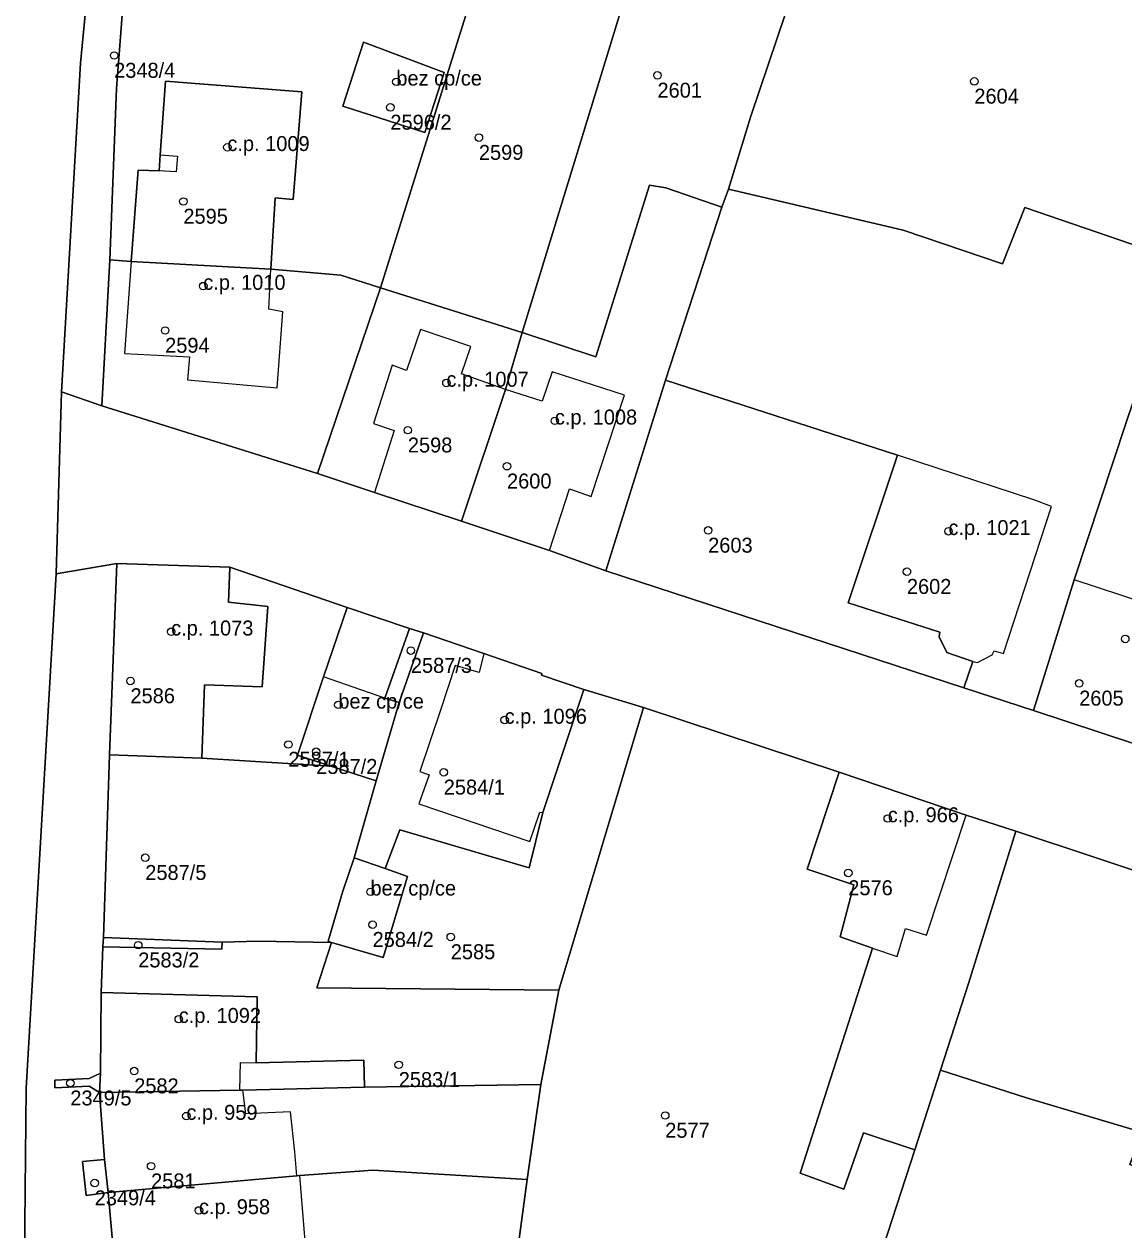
# Model space of a CAD drawing. Extents: x -878211 to -870363, y -1058464 to -1052522.
# Drawn here: x -874292.5 to -874218.9, y -1055285.1 to -1055204.4 of the extents above; entities that cross this region are included whole.
import ezdxf

# ---------------------------------------------------------------- set-up
doc = ezdxf.new("R2010")
doc.units = 0
for name, color, linetype in [('Vrstva 50', 7, 'Continuous'), ('Vrstva 51', 7, 'Continuous'), ('Vrstva 52', 7, 'Continuous')]:
    doc.layers.add(name, color=color, linetype=linetype)

msp = doc.modelspace()

# ---------------------------------------------------------------- linework, layer by layer
at = {"layer": 'Vrstva 50'}
for centre in [(-874286.45, -1055206.51994), (-874250.12, -1055207.84994), (-874267.58, -1055208.27994), (-874228.93, -1055208.24994), (-874267.98, -1055209.98994), (-874262.06, -1055212.00994), (-874278.88, -1055212.65994), (-874281.82, -1055216.27994), (-874280.49, -1055221.93994), (-874283.04, -1055224.90994), (-874264.23, -1055228.41994), (-874256.98, -1055230.94994), (-874266.81, -1055231.57994), (-874260.18, -1055233.98994), (-874246.73, -1055238.27994), (-874230.66, -1055238.33994), (-874233.44, -1055241.03994), (-874282.64, -1055245.05994), (-874218.84, -1055245.53994), (-874266.61, -1055246.31994), (-874285.36, -1055248.34994), (-874221.92, -1055248.50994), (-874271.46, -1055249.94994), (-874260.34, -1055250.95994), (-874274.8, -1055252.59994), (-874272.94, -1055253.07994), (-874264.41, -1055254.45994), (-874234.72, -1055257.54994), (-874284.37, -1055260.16994), (-874237.36, -1055261.18994), (-874269.31, -1055262.44994), (-874269.17, -1055264.64994), (-874284.84, -1055266.01994), (-874263.94, -1055265.46994), (-874282.13, -1055270.96994), (-874267.42, -1055274.01994), (-874285.11, -1055274.43994), (-874289.38, -1055275.24994), (-874281.62, -1055277.44994), (-874249.6, -1055277.40994), (-874283.98, -1055280.79994), (-874287.75, -1055281.92994), (-874280.78, -1055283.75994)]:
    msp.add_circle(centre, 0.25, dxfattribs=at)
at = {"layer": 'Vrstva 51'}
for points in [[(-874252.84, -1055435.94), (-874269.27, -1055368.7), (-874271.73, -1055360.17), (-874282.86, -1055328.07), (-874288.46, -1055310.42), (-874290.59, -1055302.08), (-874291.7, -1055296.5), (-874292.47, -1055289.23), (-874292.34, -1055275.58), (-874290.32, -1055241.19), (-874289.96, -1055229.01), (-874288.7, -1055207.04), (-874286.96, -1055188.95), (-874284.66, -1055173.78), (-874280.35, -1055150.59), (-874277.55, -1055138.09), (-874276.64, -1055134.12), (-874270.21, -1055106.4), (-874266.43, -1055088.38), (-874262.12, -1055067.71), (-874254.78, -1055024.39), (-874253.2, -1055012.81)], [(-874216.06, -1055253.27), (-874224.97, -1055250.33), (-874229.63, -1055248.81), (-874253.57, -1055240.98), (-874257.33, -1055239.62), (-874263.22, -1055237.66), (-874269.04, -1055235.75), (-874272.86, -1055234.48), (-874287.27, -1055229.96), (-874289.96, -1055229.01), (-874290.32, -1055241.19), (-874286.27, -1055240.5), (-874278.72, -1055240.74), (-874270.86, -1055243.43), (-874266.71, -1055244.84), (-874265.77, -1055245.13), (-874261.72, -1055246.52), (-874257.85, -1055247.86), (-874257.87, -1055247.97), (-874255.04, -1055248.91), (-874251.06, -1055250.13), (-874237.97, -1055254.45), (-874229.47, -1055257.33), (-874226.15, -1055258.4), (-874215.62, -1055261.9)], [(-874286.28, -1055289.07), (-874286.85, -1055282.57), (-874288.31, -1055282.76), (-874288.56, -1055280.49), (-874287.1, -1055280.36), (-874287.43, -1055275.87), (-874288.12, -1055275.45), (-874290.42, -1055275.56), (-874290.42, -1055275.05), (-874288.12, -1055274.94), (-874287.36, -1055274.57), (-874287.32, -1055269.18), (-874287.21, -1055266.13), (-874287.17, -1055265.5), (-874286.76, -1055253.28), (-874286.27, -1055240.5), (-874290.32, -1055241.19), (-874292.34, -1055275.58), (-874292.47, -1055289.23)]]:
    msp.add_lwpolyline(points, dxfattribs=at)
for points in [[(-874286.73, -1055220.18), (-874286.29, -1055208.72), (-874284.79, -1055189.41), (-874284.34, -1055185.23), (-874282.07, -1055172.79), (-874278.29, -1055152.42), (-874277.78, -1055150.57), (-874280.35, -1055150.59), (-874284.66, -1055173.78), (-874286.96, -1055188.95), (-874288.7, -1055207.04), (-874289.96, -1055229.01), (-874287.27, -1055229.96)], [(-874259.07, -1055191.46), (-874263.28, -1055190.8), (-874284.79, -1055189.41), (-874286.29, -1055208.72), (-874286.73, -1055220.18), (-874285.31, -1055220.29), (-874284.85, -1055214.18), (-874283.44, -1055214.23), (-874283.37, -1055213.16), (-874283.01, -1055208.24), (-874273.89, -1055208.95), (-874274.47, -1055216.16), (-874275.68, -1055216.04), (-874275.97, -1055220.82), (-874271.3, -1055221.22), (-874268.64, -1055222.06)], [(-874259.07, -1055191.46), (-874268.64, -1055222.06), (-874259.16, -1055225.05), (-874249.27, -1055192.74)], [(-874245.81, -1055216.66), (-874245.37, -1055215.46), (-874243.88, -1055210.57), (-874238.62, -1055194.98), (-874244.8, -1055193.29), (-874247.87, -1055192.9), (-874249.27, -1055192.74), (-874259.16, -1055225.05), (-874254.25, -1055226.67), (-874250.65, -1055215.2), (-874249.57, -1055215.36)], [(-874225.55, -1055216.69), (-874215.22, -1055220.24), (-874209.63, -1055203.21), (-874225.8, -1055197.27), (-874235.16, -1055195.7), (-874238.62, -1055194.98), (-874243.88, -1055210.57), (-874245.37, -1055215.46), (-874233.68, -1055218.21), (-874227.04, -1055220.45)], [(-874265.68, -1055211.66), (-874271.15, -1055209.9), (-874269.78, -1055205.63), (-874264.38, -1055207.66)], [(-874265.68, -1055211.66), (-874264.38, -1055207.66), (-874269.78, -1055205.63), (-874271.15, -1055209.9)], [(-874274.47, -1055216.16), (-874273.89, -1055208.95), (-874283.01, -1055208.24), (-874283.37, -1055213.16), (-874283.44, -1055214.23), (-874284.85, -1055214.18), (-874285.31, -1055220.29), (-874275.97, -1055220.82), (-874275.68, -1055216.04)], [(-874259.16, -1055225.05), (-874260.27, -1055228.85), (-874263.22, -1055237.66), (-874257.33, -1055239.62), (-874253.57, -1055240.98), (-874249.59, -1055228.24), (-874245.81, -1055216.66), (-874249.57, -1055215.36), (-874250.65, -1055215.2), (-874254.25, -1055226.67)], [(-874222.25, -1055241.58), (-874218.75, -1055231), (-874216.95, -1055225.66), (-874216.48, -1055224.26), (-874215.73, -1055222.03), (-874215.22, -1055220.24), (-874225.55, -1055216.69), (-874227.04, -1055220.45), (-874233.68, -1055218.21), (-874245.37, -1055215.46), (-874245.81, -1055216.66), (-874249.59, -1055228.24), (-874234.07, -1055233.25), (-874237.36, -1055243.12), (-874231.23, -1055245.09), (-874231.29, -1055245.4), (-874230.76, -1055246.44), (-874229.04, -1055247.04), (-874229.63, -1055248.81), (-874224.97, -1055250.33)], [(-874275.97, -1055220.82), (-874285.31, -1055220.29), (-874286.73, -1055220.18), (-874287.27, -1055229.96), (-874272.86, -1055234.48), (-874268.64, -1055222.06), (-874271.3, -1055221.22)], [(-874260.27, -1055228.85), (-874259.16, -1055225.05), (-874268.64, -1055222.06), (-874272.86, -1055234.48), (-874269.04, -1055235.75), (-874263.22, -1055237.66)], [(-874207.77, -1055239.16), (-874215.86, -1055236.34), (-874214.52, -1055232.54), (-874212.72, -1055227.06), (-874216.95, -1055225.66), (-874218.75, -1055231), (-874222.25, -1055241.58), (-874224.97, -1055250.33), (-874216.06, -1055253.27), (-874212.41, -1055254.49), (-874212.13, -1055254.58), (-874210.64, -1055249.12)], [(-874253.57, -1055240.98), (-874229.63, -1055248.81), (-874229.04, -1055247.04), (-874230.76, -1055246.44), (-874231.29, -1055245.4), (-874231.23, -1055245.09), (-874237.36, -1055243.12), (-874234.07, -1055233.25), (-874249.59, -1055228.24)], [(-874276.56, -1055248.75), (-874276.17, -1055243.37), (-874278.8, -1055243.07), (-874278.72, -1055240.74), (-874286.27, -1055240.5), (-874286.76, -1055253.28), (-874280.58, -1055253.51), (-874280.41, -1055248.61)], [(-874271.97, -1055254.04), (-874274.18, -1055253.32), (-874272.44, -1055248.07), (-874270.86, -1055243.43), (-874278.72, -1055240.74), (-874278.8, -1055243.07), (-874276.17, -1055243.37), (-874276.56, -1055248.75), (-874280.41, -1055248.61), (-874280.58, -1055253.51)], [(-874270.86, -1055243.43), (-874272.44, -1055248.07), (-874274.18, -1055253.32), (-874271.97, -1055254.04), (-874268.94, -1055255.03), (-874267.39, -1055249.8), (-874268.35, -1055249.51), (-874266.71, -1055244.84)], [(-874266.71, -1055244.84), (-874268.35, -1055249.51), (-874267.39, -1055249.8), (-874265.77, -1055245.13)], [(-874257.87, -1055247.97), (-874257.85, -1055247.86), (-874261.72, -1055246.52), (-874265.77, -1055245.13), (-874267.39, -1055249.8), (-874268.94, -1055255.03), (-874270.41, -1055260.19), (-874268.32, -1055260.89), (-874267.35, -1055258.3), (-874258.69, -1055260.84), (-874257.78, -1055257.15), (-874255.04, -1055248.91)], [(-874257.78, -1055257.15), (-874258.69, -1055260.84), (-874267.35, -1055258.3), (-874268.32, -1055260.89), (-874266.84, -1055261.42), (-874268.45, -1055266.85), (-874271.91, -1055265.84), (-874272.9, -1055268.88), (-874256.71, -1055269.02), (-874251.06, -1055250.13), (-874255.04, -1055248.91)], [(-874248.14, -1055292.46), (-874237.73, -1055294.52), (-874232.92, -1055279.7), (-874236.34, -1055278.56), (-874237.65, -1055282.34), (-874240.58, -1055281.26), (-874235.74, -1055266.21), (-874237.91, -1055265.47), (-874236.98, -1055261.98), (-874240.1, -1055260.93), (-874237.97, -1055254.45), (-874251.06, -1055250.13), (-874256.71, -1055269.02), (-874257.92, -1055275.34), (-874258.84, -1055281.7), (-874260.12, -1055291.27), (-874252.9, -1055291.6)], [(-874280.58, -1055253.51), (-874286.76, -1055253.28), (-874287.17, -1055265.5), (-874279.23, -1055265.81), (-874276.81, -1055265.76), (-874271.91, -1055265.84), (-874272.14, -1055265.76), (-874271.15, -1055262.41), (-874270.41, -1055260.19), (-874268.94, -1055255.03), (-874271.97, -1055254.04)], [(-874237.65, -1055282.34), (-874236.34, -1055278.56), (-874232.92, -1055279.7), (-874231.2, -1055274.37), (-874229.32, -1055268.58), (-874226.15, -1055258.4), (-874229.47, -1055257.33), (-874237.97, -1055254.45), (-874240.1, -1055260.93), (-874236.98, -1055261.98), (-874237.91, -1055265.47), (-874235.74, -1055266.21), (-874240.58, -1055281.26)], [(-874202.08, -1055278.33), (-874202.04, -1055278.18), (-874200.58, -1055273.97), (-874198.57, -1055267.48), (-874203.34, -1055265.95), (-874212.49, -1055262.88), (-874215.62, -1055261.9), (-874226.15, -1055258.4), (-874229.32, -1055268.58), (-874231.2, -1055274.37), (-874225.44, -1055276.22), (-874217.72, -1055278.53), (-874218.54, -1055280.69), (-874216.56, -1055281.36), (-874215.67, -1055279.24), (-874203.83, -1055283.42)], [(-874266.84, -1055261.42), (-874268.32, -1055260.89), (-874270.41, -1055260.19), (-874271.15, -1055262.41), (-874272.14, -1055265.76), (-874271.91, -1055265.84), (-874268.45, -1055266.85)], [(-874257.92, -1055275.34), (-874256.71, -1055269.02), (-874272.9, -1055268.88), (-874271.91, -1055265.84), (-874276.81, -1055265.76), (-874279.23, -1055265.81), (-874279.26, -1055266.29), (-874287.21, -1055266.13), (-874287.32, -1055269.18), (-874276.88, -1055269.48), (-874276.96, -1055273.89), (-874269.76, -1055273.72), (-874269.72, -1055275.52)], [(-874287.21, -1055266.13), (-874279.26, -1055266.29), (-874279.23, -1055265.81), (-874287.17, -1055265.5)], [(-874287.32, -1055269.18), (-874287.36, -1055274.57), (-874287.43, -1055275.87), (-874278.04, -1055275.72), (-874277.84, -1055275.72), (-874269.72, -1055275.52), (-874269.76, -1055273.72), (-874276.96, -1055273.89), (-874276.88, -1055269.48)], [(-874287.43, -1055275.87), (-874287.36, -1055274.57), (-874288.12, -1055274.94), (-874290.42, -1055275.05), (-874290.42, -1055275.56), (-874288.12, -1055275.45)], [(-874209.73, -1055301.06), (-874204.37, -1055285.03), (-874203.83, -1055283.42), (-874215.67, -1055279.24), (-874216.56, -1055281.36), (-874218.54, -1055280.69), (-874217.72, -1055278.53), (-874225.44, -1055276.22), (-874231.2, -1055274.37), (-874232.92, -1055279.7), (-874237.73, -1055294.52), (-874232.39, -1055296.04), (-874228.09, -1055296.15), (-874219.25, -1055298.31)], [(-874258.84, -1055281.7), (-874257.92, -1055275.34), (-874269.72, -1055275.52), (-874277.84, -1055275.72), (-874278.04, -1055275.72), (-874287.43, -1055275.87), (-874287.1, -1055280.36), (-874286.85, -1055282.57), (-874274.23, -1055281.45), (-874274.03, -1055281.43), (-874269.15, -1055281.07)], [(-874287.1, -1055280.36), (-874288.56, -1055280.49), (-874288.31, -1055282.76), (-874286.85, -1055282.57)], [(-874286.85, -1055282.57), (-874286.28, -1055289.07), (-874286.08, -1055291.37), (-874275.29, -1055290.41), (-874271.07, -1055290.67), (-874269.37, -1055290.79), (-874261.26, -1055291.21), (-874260.12, -1055291.27), (-874258.84, -1055281.7), (-874269.15, -1055281.07), (-874274.03, -1055281.43), (-874274.23, -1055281.45)]]:
    msp.add_lwpolyline(points, close=True, dxfattribs=at)
at = {"layer": 'Vrstva 52'}
for points in [[(-874271.15, -1055209.9), (-874265.68, -1055211.66), (-874264.38, -1055207.66), (-874269.78, -1055205.63)], [(-874284.85, -1055214.18), (-874285.31, -1055220.29), (-874275.97, -1055220.82), (-874275.68, -1055216.04), (-874274.47, -1055216.16), (-874273.89, -1055208.95), (-874283.01, -1055208.24), (-874283.37, -1055213.16), (-874282.21, -1055213.25), (-874282.3, -1055214.31), (-874283.44, -1055214.23)], [(-874275.17, -1055223.67), (-874276.11, -1055223.49), (-874275.97, -1055220.82), (-874285.31, -1055220.29), (-874285.76, -1055226.45), (-874281.41, -1055226.68), (-874281.54, -1055228.2), (-874275.54, -1055228.74)], [(-874267.86, -1055227.24), (-874269.11, -1055231.12), (-874267.72, -1055231.6), (-874269.04, -1055235.75), (-874263.22, -1055237.66), (-874260.27, -1055228.85), (-874263.23, -1055227.82), (-874262.59, -1055225.99), (-874265.96, -1055224.84), (-874266.89, -1055227.59)], [(-874263.22, -1055237.66), (-874257.33, -1055239.62), (-874256, -1055235.51), (-874254.56, -1055236.01), (-874252.33, -1055229.23), (-874257.17, -1055227.68), (-874257.84, -1055229.64), (-874260.27, -1055228.85)], [(-874234.07, -1055233.25), (-874237.36, -1055243.12), (-874231.23, -1055245.09), (-874231.29, -1055245.4), (-874230.76, -1055246.44), (-874229.04, -1055247.04), (-874228.73, -1055247.12), (-874227.73, -1055246.61), (-874227.61, -1055246.34), (-874226.98, -1055246.51), (-874223.78, -1055236.68), (-874224.96, -1055236.23)], [(-874280.41, -1055248.61), (-874276.56, -1055248.75), (-874276.17, -1055243.37), (-874278.8, -1055243.07), (-874278.72, -1055240.74), (-874286.27, -1055240.5), (-874286.76, -1055253.28), (-874280.58, -1055253.51)], [(-874214.26, -1055247.91), (-874212.11, -1055248.6), (-874210.6, -1055244.05), (-874212.92, -1055243.2), (-874216.68, -1055241.84), (-874217.19, -1055243.25), (-874219.06, -1055242.63), (-874222.25, -1055241.58), (-874224.97, -1055250.33), (-874216.06, -1055253.27)], [(-874258.65, -1055259.08), (-874257.98, -1055257.12), (-874257.78, -1055257.15), (-874255.04, -1055248.91), (-874257.87, -1055247.97), (-874257.85, -1055247.86), (-874261.72, -1055246.52), (-874262.05, -1055247.78), (-874263.64, -1055247.31), (-874264.62, -1055250.3), (-874266, -1055254.4), (-874265.39, -1055254.63), (-874266.07, -1055256.57)], [(-874274.18, -1055253.32), (-874271.97, -1055254.04), (-874268.94, -1055255.03), (-874267.39, -1055249.8), (-874268.35, -1055249.51), (-874272.44, -1055248.07)], [(-874237.91, -1055265.47), (-874235.74, -1055266.21), (-874234.08, -1055266.77), (-874233.53, -1055264.91), (-874232.13, -1055265.35), (-874229.47, -1055257.33), (-874237.97, -1055254.45), (-874240.1, -1055260.93), (-874236.98, -1055261.98)], [(-874271.15, -1055262.41), (-874272.14, -1055265.76), (-874271.91, -1055265.84), (-874268.45, -1055266.85), (-874266.84, -1055261.42), (-874268.32, -1055260.89), (-874270.41, -1055260.19)], [(-874287.43, -1055275.87), (-874278.04, -1055275.72), (-874278.01, -1055273.87), (-874276.96, -1055273.89), (-874276.88, -1055269.48), (-874287.32, -1055269.18), (-874287.36, -1055274.57)], [(-874287.43, -1055275.87), (-874287.1, -1055280.36), (-874286.85, -1055282.57), (-874274.23, -1055281.45), (-874274.37, -1055279.85), (-874274.65, -1055277.17), (-874277.65, -1055277.31), (-874277.84, -1055275.72), (-874278.04, -1055275.72)], [(-874286.85, -1055282.57), (-874286.28, -1055289.07), (-874276.68, -1055288.25), (-874276.84, -1055286.12), (-874273.67, -1055285.82), (-874274.03, -1055281.43), (-874274.23, -1055281.45)]]:
    msp.add_lwpolyline(points, close=True, dxfattribs=at)

# ---------------------------------------------------------------- texts
at = {"layer": 'Vrstva 50'}
for s, p in [('2348/4', (-874286.45, -1055208.009)), ('bez cp/ce', (-874267.58, -1055208.53)), ('2601', (-874250.12, -1055209.339)), ('2604', (-874228.93, -1055209.739)), ('2596/2', (-874267.98, -1055211.479)), ('c.p. 1009', (-874278.88, -1055212.909)), ('2599', (-874262.06, -1055213.499)), ('2595', (-874281.82, -1055217.769)), ('c.p. 1010', (-874280.49, -1055222.19)), ('2594', (-874283.04, -1055226.399)), ('c.p. 1007', (-874264.23, -1055228.669)), ('c.p. 1008', (-874256.98, -1055231.2)), ('2598', (-874266.81, -1055233.069)), ('2600', (-874260.18, -1055235.479)), ('c.p. 1021', (-874230.66, -1055238.59)), ('2603', (-874246.73, -1055239.769)), ('2602', (-874233.44, -1055242.529)), ('c.p. 1073', (-874282.64, -1055245.31)), ('2587/3', (-874266.61, -1055247.809)), ('2586', (-874285.36, -1055249.839)), ('bez cp/ce', (-874271.46, -1055250.2)), ('2605', (-874221.92, -1055249.999)), ('c.p. 1096', (-874260.34, -1055251.21)), ('2587/1', (-874274.8, -1055254.089)), ('2587/2', (-874272.94, -1055254.569)), ('2584/1', (-874264.41, -1055255.949)), ('c.p. 966', (-874234.72, -1055257.8)), ('2587/5', (-874284.37, -1055261.659)), ('bez cp/ce', (-874269.31, -1055262.7)), ('2576', (-874237.36, -1055262.679)), ('2584/2', (-874269.17, -1055266.139)), ('2583/2', (-874284.84, -1055267.509)), ('2585', (-874263.94, -1055266.959)), ('c.p. 1092', (-874282.13, -1055271.22)), ('2583/1', (-874267.42, -1055275.509)), ('2582', (-874285.11, -1055275.929)), ('2349/5', (-874289.38, -1055276.739)), ('c.p. 959', (-874281.62, -1055277.7)), ('2577', (-874249.6, -1055278.899)), ('2581', (-874283.98, -1055282.289)), ('2349/4', (-874287.75, -1055283.419)), ('c.p. 958', (-874280.78, -1055284.01))]:
    msp.add_text(s, height=0.999996, dxfattribs=at).set_placement(p)

doc.saveas('drawing.dxf')
